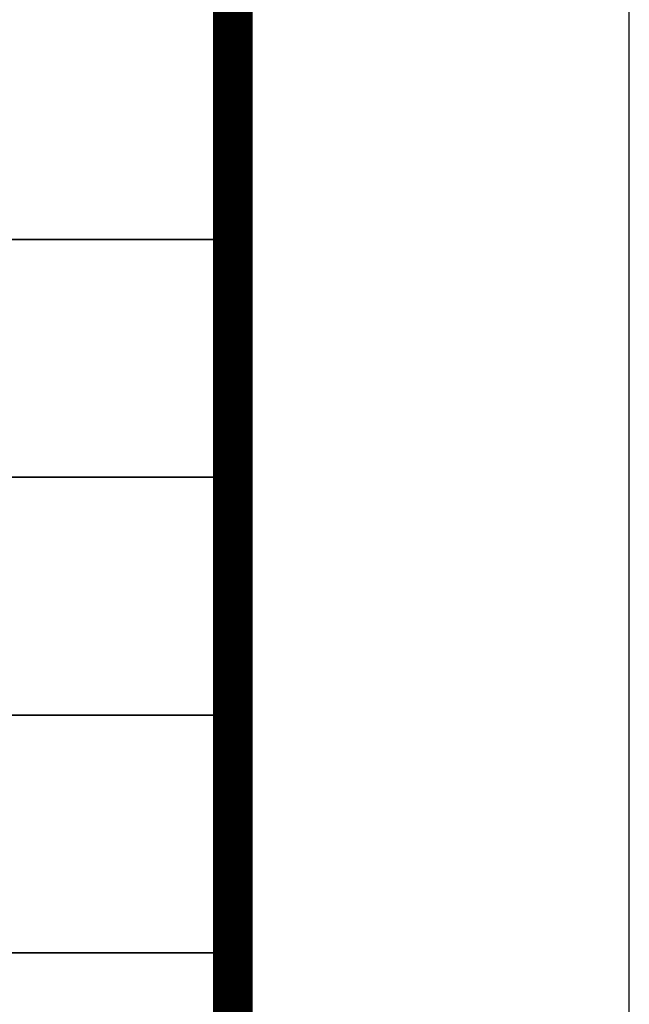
# Model space of a CAD drawing. Extents: x 1109697 to 1467097, y -139975 to 53891.
# Tile 382 of 386: x 1444559 to 1446097, y -63746 to -61263. Entities that reach past the tile are written whole.
import ezdxf

# ---------------------------------------------------------------- set-up
doc = ezdxf.new("R2010")
doc.units = 0
doc.header["$LTSCALE"] = 1000
doc.header["$MEASUREMENT"] = 0
doc.layers.add('PUB_TEXT', color=7, linetype='Continuous')
doc.layers.add('PUB_TITLE', color=4, linetype='Continuous')
doc.layers.add('图框', color=4, linetype='Continuous', lineweight=35)

# ---------------------------------------------------------------- blocks, each defined once
blk = doc.blocks.new('图签01')
at = {"layer": '图框', "color": 4}
for p, q in [((1793883, 94064.5), (1797883, 94064.5)), ((1793883, 93464.5), (1797883, 93464.5)), ((1793883, 92864.5), (1797883, 92864.5)), ((1793883, 92264.5), (1797883, 92264.5))]:
    blk.add_line(p, q, dxfattribs=at)

msp = doc.modelspace()

# ---------------------------------------------------------------- linework, layer by layer
at = {"layer": 'PUB_TITLE'}
msp.add_lwpolyline([(1361997, -74118.9), (1446097, -74118.9), (1446097, -14718.9), (1361997, -14718.9)], close=True, dxfattribs=at)
at = {"layer": 'PUB_TITLE', "const_width": 100}
msp.add_lwpolyline([(1364497, -73118.9), (1445097, -73118.9), (1445097, -15718.9), (1364497, -15718.9)], close=True, dxfattribs=at)

# ---------------------------------------------------------------- block references
at = {"layer": 'PUB_TEXT'}
msp.add_blockref('图签01', (-352786, -155881.3), dxfattribs=at)

doc.saveas('drawing.dxf')
